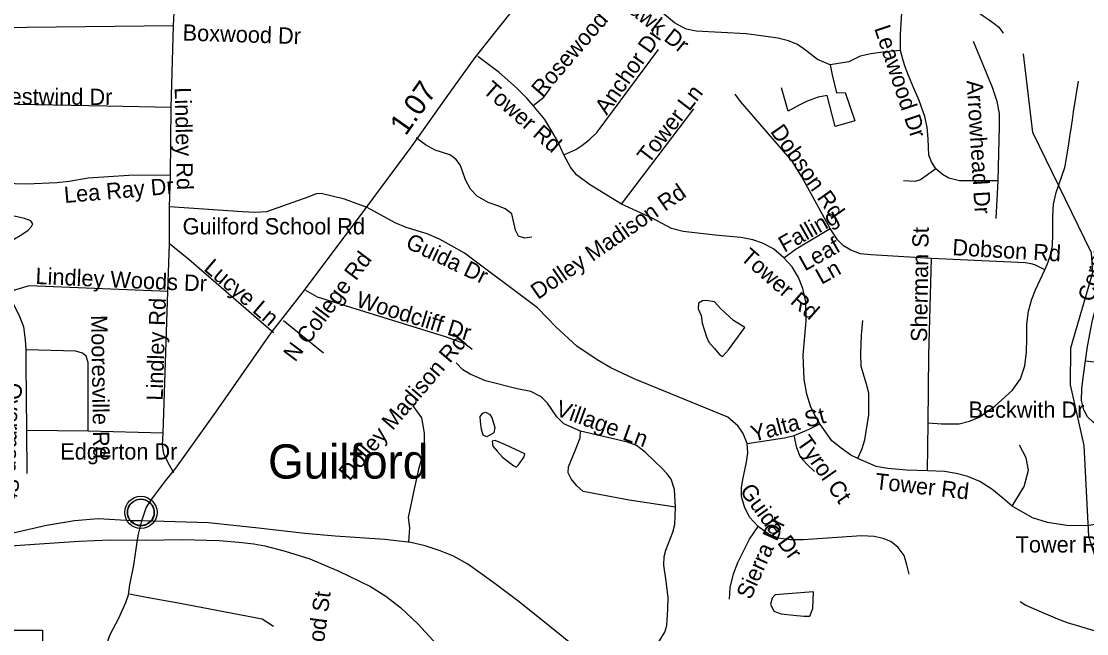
# Model space of a CAD drawing. Extents: x 1662474 to 1856135, y 779280 to 917889.
# Drawn here: x 1734047 to 1740276, y 847367 to 850945 of the extents above; entities that cross this region are included whole.
import ezdxf

# ---------------------------------------------------------------- set-up
doc = ezdxf.new("R2010")
doc.units = 0
for name, color, linetype in [('Exist Civil Demographics Community CELL', 7, 'Continuous'), ('Exist Civil Demographics Community Label', 7, 'Continuous'), ('Exist Hydrographic Misc Water Feature', 7, 'Continuous'), ('Exist Hydrographic Pond Under 1500 Sq Ft', 7, 'Continuous'), ('Exist Railroad Mainline', 7, 'Continuous'), ('Exist Road Non-System Type 51', 7, 'Continuous'), ('Exist Road Non-System Type 51 Label', 7, 'Continuous'), ('Exist Road Primary Interstate Structure Ovrhead Sign CELL', 7, 'Continuous'), ('Exist Road Secondary Type 51 Attributed', 7, 'Continuous'), ('Exist Road Secondary Type 51 Label', 7, 'Continuous'), ('Exist Road Secondary Type 51 Undivided 4 Lane Attributed', 7, 'Continuous'), ('Prop DGN Element Guardrail', 7, 'Continuous')]:
    doc.layers.add(name, color=color, linetype=linetype)

msp = doc.modelspace()

# ---------------------------------------------------------------- linework, layer by layer
at = {"layer": 'Exist Civil Demographics Community CELL'}
msp.add_lwpolyline([(1734668.8, 848087.9), (1734669.8, 848093.5), (1734671.6, 848100.1), (1734674.5, 848107.3), (1734677.4, 848113), (1734680.7, 848118.8), (1734684.5, 848123.9), (1734688.5, 848128.3), (1734693.1, 848132.8), (1734698.6, 848137.4), (1734704, 848141.1), (1734708.9, 848144), (1734713.9, 848146.4), (1734719.4, 848148.7), (1734725, 848150.5), (1734729.4, 848151.7), (1734734.2, 848152.4), (1734738.3, 848153.1), (1734744.7, 848153.4), (1734749.1, 848153.3), (1734754.8, 848153), (1734759.7, 848152.3), (1734764.6, 848151.3), (1734769.6, 848149.9), (1734774.8, 848148), (1734781.4, 848145.1), (1734787.7, 848141.6), (1734792.8, 848138), (1734797.9, 848134), (1734801.2, 848130.9), (1734805.4, 848126.5), (1734809.2, 848121.8), (1734812.3, 848117.2), (1734815.4, 848112.2), (1734817.9, 848107), (1734819.9, 848102), (1734821.5, 848097), (1734822.8, 848092.4), (1734823.9, 848086.4), (1734824.5, 848081.7), (1734824.8, 848075.7), (1734824.6, 848069.9), (1734824, 848064.2), (1734823.1, 848058.7), (1734821.4, 848052.5), (1734819.5, 848046.7), (1734817.2, 848041.6), (1734814.1, 848035.6), (1734810.8, 848030.3), (1734807.3, 848025.6), (1734803.1, 848020.9), (1734797.8, 848015.9), (1734792.8, 848011.8), (1734787.8, 848008.4), (1734783.5, 848005.8), (1734776.7, 848002.6), (1734769.5, 847999.9), (1734763.6, 847998.4), (1734757, 847997.1), (1734752.5, 847996.7), (1734748, 847996.4), (1734742.5, 847996.4), (1734738.2, 847996.8), (1734732.6, 847997.6), (1734726.6, 847998.9), (1734722, 848000.2), (1734716.9, 848002), (1734712.3, 848004), (1734708.4, 848006.3), (1734701.6, 848010.3), (1734696, 848014.6), (1734691.1, 848019.1), (1734686.6, 848024), (1734683.4, 848027.9), (1734680.5, 848032.1), (1734676.4, 848039.2), (1734674.6, 848042.7), (1734672.9, 848046.8), (1734670.3, 848054.9), (1734668.8, 848062), (1734668.1, 848067.2), (1734667.8, 848073.5), (1734667.7, 848078.2), (1734668.3, 848084.6)], close=True, dxfattribs=at)
for centre, radius in [((1734746.4, 848075.5), 94.3), ((1734746.1, 848075.8), 76.7)]:
    msp.add_circle(centre, radius, dxfattribs=at)
at = {"layer": 'Exist Hydrographic Misc Water Feature'}
for points in [[(1739387.7, 851429.5), (1739415.8, 851399.4), (1739487.2, 851314.2), (1739496.8, 851284.5), (1739506.4, 851244.1), (1739531.7, 851168.1), (1739549.3, 851127.5), (1739600.8, 851046.8), (1739618.2, 851025.1), (1739644, 850996.8), (1739670.1, 850976.5), (1739694.1, 850962.1), (1739719.7, 850944.3), (1739743.5, 850925.8), (1739761.5, 850911.4), (1739787, 850875.7)], [(1740613.5, 840838.5), (1740606.5, 840953.5), (1740565.5, 841036.3), (1740533.6, 841214.3), (1740565.5, 841896.4), (1740625.6, 842105.2), (1740828.6, 842409.6), (1740896.5, 842592.1), (1740938.5, 844327.6), (1741025.5, 844726.3), (1741004.6, 845127.1), (1740712.6, 845979.9), (1740680.6, 846171), (1740656.6, 846197.7), (1740483.5, 847323.9), (1740288.5, 847935.1), (1740260.6, 848467.4), (1740180.5, 848820.2), (1740182.5, 849036.9), (1740311.5, 849477.4), (1740304.5, 849592.3), (1739961.5, 850295.3), (1739907.5, 850755.9)], [(1739887.2, 847554.2), (1739920.4, 847533.9), (1739982.4, 847505.6), (1740106, 847453.8), (1740162, 847431.3), (1740325.6, 847383.7), (1740355.4, 847375.7), (1740399.2, 847372.3)]]:
    msp.add_lwpolyline(points, dxfattribs=at)
at = {"layer": 'Exist Hydrographic Pond Under 1500 Sq Ft'}
for points in [[(1733988.3, 849812.6), (1733899.7, 849837.7), (1733878.8, 849841), (1733867.9, 849838.5), (1733866.3, 849820.1), (1733878, 849760.8), (1733886.3, 849714.8), (1733888.8, 849671.4), (1733892.2, 849628.8), (1733894.7, 849617.9), (1733902.2, 849608.7), (1733922.3, 849615.4), (1733945.7, 849633.8), (1733997.5, 849668.9), (1734049.3, 849699), (1734064.4, 849709), (1734084.4, 849722.4), (1734107, 849746.6), (1734113.7, 849761.6), (1734102, 849780), (1734066, 849793.4), (1734005, 849806.8), (1733988.3, 849812.6)], [(1738182.5, 849024.6), (1738277, 849155.2), (1738210.9, 849197.7), (1738136.9, 849265.4), (1738099.1, 849306.3), (1738051.9, 849314.2), (1738029.8, 849312.6), (1738006.2, 849298.4), (1738004.6, 849265.4), (1738022, 849226), (1738028.3, 849182), (1738039.3, 849144.2), (1738053.4, 849101.7), (1738067.6, 849070.2), (1738097.5, 849035.6), (1738129, 848997.8), (1738146.3, 848986.8), (1738182.5, 849024.6)], [(1736810.2, 848541.2), (1736768.2, 848516.3), (1736747.9, 848527.2), (1736738.6, 848559.9), (1736732.4, 848606.5), (1736730.8, 848636.1), (1736746.4, 848656.3), (1736760.4, 848661), (1736783.7, 848650.1), (1736797.7, 848629.9), (1736808.6, 848597.2), (1736814.8, 848570.8), (1736810.2, 848541.2)], [(1736954.9, 848353), (1736987.6, 848399.7), (1736990.7, 848416.8), (1736878.6, 848471.2), (1736818, 848496.1), (1736800.8, 848491.5), (1736804, 848463.5), (1736828.8, 848432.4), (1736860, 848398.1), (1736903.5, 848365.5), (1736926.9, 848346.8), (1736940.9, 848340.6), (1736954.9, 848353)], [(1738674.9, 847514.2), (1738678, 847611.6), (1738528.6, 847599.5), (1738455.5, 847593.4), (1738437.2, 847575.1), (1738428.1, 847538.5), (1738446.4, 847498.9), (1738489, 847483.7), (1738562.2, 847474.6), (1738623.1, 847468.5), (1738656.7, 847468.5), (1738674.9, 847514.2)]]:
    msp.add_lwpolyline(points, dxfattribs=at)
at = {"layer": 'Exist Railroad Mainline'}
msp.add_lwpolyline([(1733784.6, 847867), (1734123.4, 847889), (1734386.2, 847906.5), (1734569.6, 847914.4), (1734773.7, 847914.2), (1734989.8, 847917.8), (1735204, 847911.4), (1735319.9, 847902.1), (1735407.1, 847891.9), (1735471.9, 847880.6), (1735589.7, 847849.4), (1735733.3, 847803.8), (1735902.7, 847731.9), (1736088, 847641.9), (1736178.9, 847586.8), (1736264.8, 847520.1), (1736367.8, 847422.9), (1736516.2, 847261.2)], dxfattribs=at)
at = {"layer": 'Exist Road Non-System Type 51'}
for p, q in [((1734936.9, 850919.4), (1734940, 850998.4)), ((1734936.9, 850919.4), (1733698, 850905.5)), ((1734924.2, 850442.2), (1734936.9, 850919.4)), ((1734919.8, 850046.2), (1734924.2, 850442.2)), ((1737555.4, 849877.2), (1737979.9, 850434.2)), ((1734914, 849861.2), (1734919.8, 850046.2)), ((1739746.4, 849792.9), (1739758.8, 850012.9)), ((1737736.5, 849794.8), (1737555.4, 849877.2)), ((1734914, 849644.7), (1734914, 849861.2)), ((1734903, 849366.2), (1734914, 849644.7)), ((1734877, 848538.4), (1734903, 849366.2)), ((1735814.2, 849005.4), (1735580.4, 849194.5)), ((1739345.1, 848318.7), (1739349.1, 848598.2)), ((1734081.5, 848303.5), (1734080.4, 848554.2)), ((1734438.1, 848549.4), (1734080.4, 848554.2)), ((1734877, 848538.4), (1734438.1, 848549.4))]:
    msp.add_line(p, q, dxfattribs=at)
for points in [[(1738284.5, 850871.4), (1737993.8, 850888.2), (1737936.5, 850899.8), (1737900.9, 850916.4), (1737866.4, 850936.2), (1737773.8, 851013.2), (1737245.8, 851430.2)], [(1739187.4, 850775.6), (1739186.9, 850795.9), (1739186.9, 850868.2), (1739194.5, 850995.9), (1739194.8, 851020.5), (1739191.6, 851086.1), (1739180.1, 851133.4), (1739166.4, 851183.5), (1739141.5, 851222.9), (1739108.4, 851263), (1739063.2, 851302.9), (1739017.6, 851328.6), (1738963.8, 851345.7), (1738906.1, 851355.9), (1738370.6, 851412.4)], [(1738775.9, 850691.6), (1738702.1, 850722.9), (1738631.2, 850776.7), (1738584.5, 850808.9), (1738531.8, 850831.2), (1738469.6, 850847.2), (1738372.5, 850860.2), (1738284.5, 850871.4)], [(1739758.8, 850012.9), (1739766.9, 850331.8), (1739765.6, 850406.1), (1739752, 850476.4), (1739724.9, 850558.4), (1739614.9, 850827.9)], [(1737218.9, 850164.6), (1737289, 850196.4), (1737324.4, 850218.9), (1737367.5, 850253.1), (1737414.5, 850296.6), (1737689.2, 850668.5), (1737771.9, 850779.9)], [(1739187.4, 850775.6), (1739098.9, 850766.2), (1739013.4, 850756.2), (1738951.4, 850740.7), (1738885.4, 850708.4), (1738775.9, 850691.6)], [(1739395, 850084.2), (1739368.8, 850125), (1739354.1, 850163.6), (1739349.9, 850258.4), (1739343.6, 850327.4), (1739330.1, 850388.5), (1739295.9, 850483.2), (1739263.5, 850558.4), (1739234.4, 850629.2), (1739214.4, 850679), (1739203.1, 850716.6), (1739187.4, 850775.6)], [(1737039.4, 850454.1), (1737004, 850493.8), (1736941.5, 850556.2), (1736840.5, 850645.4), (1736716.9, 850738.9)], [(1738775.9, 850691.6), (1738787.4, 850633.4), (1738812.6, 850528.1), (1738864.6, 850530.2), (1738919.6, 850362.8), (1738805, 850330.2), (1738758.2, 850512.4), (1738707.1, 850501.1), (1738641.5, 850478), (1738590.6, 850452.5), (1738530.5, 850420.5), (1738490.9, 850557.5)], [(1740031.2, 849492.4), (1740045.4, 849524.2), (1740063.5, 849572.8), (1740075.6, 849633.1), (1740078.5, 849704.2), (1740078.8, 849808.4), (1740082.4, 849877.2), (1740096.9, 849944.2), (1740148.9, 850091.9), (1740153.8, 850122.6), (1740171.9, 850230.2), (1740175.4, 850253.9), (1740178.5, 850273.2), (1740179.8, 850281.7), (1740186.6, 850331.5), (1740192.4, 850369.9), (1740199.1, 850415.8), (1740227.5, 850595.4)], [(1737039.4, 850454.1), (1737102.9, 850501.4), (1737139.6, 850553.1)], [(1738775.9, 849735.5), (1738610, 850037.1), (1738553.9, 850127.1), (1738252, 850477.2), (1738220, 850518.9)], [(1734924.2, 850442.2), (1734546.9, 850448.9), (1733917.6, 850460.4)], [(1737218.9, 850164.6), (1737183.2, 850242.2), (1737143.6, 850312.4), (1737108.1, 850370.9), (1737039.4, 850454.1)], [(1737032.6, 849684.9), (1736990.9, 849677.8), (1736953.9, 849690.6), (1736936.8, 849724.8), (1736914.5, 849820.8), (1736876.6, 849848.6), (1736833.4, 849866.4), (1736776.6, 849886.7), (1736713.1, 849922.9), (1736674.1, 849963.9), (1736644.9, 850018.7), (1736626, 850069.9), (1736612.9, 850106.4), (1736586.9, 850140.4), (1736553.4, 850165.7), (1736467.8, 850192.7), (1736410.6, 850222.9), (1736356.2, 850264.1)], [(1734919.8, 850046.2), (1734675.9, 850044.7), (1734437.6, 850028.9), (1734326.1, 850010.2), (1734255.2, 850001.1), (1734078.1, 849993.8), (1733680.1, 850005), (1733553.1, 850005), (1733493.9, 850019.8), (1733432.4, 850048.1), (1733385.4, 850085.1), (1733340.2, 850145.7)], [(1737555.4, 849877.2), (1737370.1, 849992.2), (1737293.8, 850047.9), (1737257.2, 850093.5), (1737218.9, 850164.6)], [(1739395, 850084.2), (1739305.2, 850019.5), (1739271.9, 850009.2), (1739204.1, 850013.7)], [(1739758.8, 850012.9), (1739532, 850012.9), (1739469.9, 850029.2), (1739432.2, 850049.7), (1739395, 850084.2)], [(1736068.4, 849858.1), (1735937.4, 849905.6), (1735800.6, 849939.7), (1735770.9, 849936.8), (1735727.9, 849919.2), (1735480.4, 849831.2), (1735414.2, 849828.7), (1735339.6, 849831.2), (1734914, 849861.2)], [(1737064.6, 849270.4), (1736638.9, 849589.6), (1736563.1, 849633.9), (1736491.4, 849671.7), (1736420, 849702.7), (1736298.2, 849740.8), (1736233.4, 849767.8), (1736068.4, 849858.1)], [(1738505.5, 849562.2), (1738444.9, 849616.4), (1738381.4, 849648.9), (1738324.4, 849669.1), (1738254.1, 849681.4), (1738104.2, 849696.1), (1737916.4, 849717.9), (1737848.6, 849735.5), (1737736.5, 849794.8)], [(1738505.5, 849562.2), (1738577.1, 849615), (1738699, 849688), (1738775.9, 849735.5)], [(1739369.2, 849559.7), (1739013.9, 849579.9), (1738953, 849586.7), (1738897.6, 849608.2), (1738854.4, 849634.2), (1738819.4, 849669.1), (1738775.9, 849735.5)], [(1735521.1, 849124.5), (1735027.6, 849554.1), (1734914, 849644.7)], [(1738716.6, 848593.5), (1738690.9, 848638.1), (1738662.5, 848690.4), (1738639.4, 848766.2), (1738624.6, 848852.6), (1738619.1, 848994), (1738635.4, 849194.5), (1738634.1, 849305.6), (1738616.2, 849383.8), (1738591.1, 849447.6), (1738554.4, 849511.1), (1738505.5, 849562.2)], [(1739349.1, 848598.2), (1739353.6, 848994), (1739369.2, 849559.7)], [(1740031.2, 849492.4), (1739972.4, 849523.2), (1739950.6, 849528.9), (1739916.8, 849533.9), (1739369.2, 849559.7)], [(1739349.1, 848598.2), (1739427.6, 848593.2), (1739530.1, 848593), (1739590.9, 848607.9), (1739647.8, 848632.4), (1739738.4, 848697.2), (1739842.5, 848790.1), (1739888.4, 848855.2), (1739914.9, 848931.6), (1739924.1, 849012.7), (1739925.4, 849093.8), (1739927, 849174.9), (1739936.1, 849252), (1739954.6, 849320.8), (1739977.1, 849376.9), (1740031.2, 849492.4)], [(1734903, 849366.2), (1734093, 849398.8), (1734008, 849374.6), (1733969.1, 849349.9)], [(1734075.6, 849026), (1734072, 849083.5), (1734061.8, 849159.9), (1734034.2, 849228.4), (1733999.1, 849297.2), (1733969.1, 849349.9)], [(1736683.5, 849028.4), (1736640.5, 849060.9), (1736528.1, 849101.7), (1735779.1, 849333.9), (1735711.6, 849371.7)], [(1738290.6, 848478), (1738267.8, 848536.2), (1738239.1, 848579.4), (1738177.1, 848632.4), (1737629.6, 848855.4), (1737494.5, 848920.2), (1737414.8, 848966.2), (1737295.6, 849047.4), (1737171.4, 849160.9), (1737122.9, 849210.9), (1737064.6, 849270.4)], [(1740269, 848961.2), (1740280.4, 849045.2), (1740310.8, 849198.5), (1740339.4, 849306.6)], [(1738938.1, 848390.4), (1738963.8, 848449.9), (1738979.9, 848499.5), (1739003.1, 848645.8), (1739003.1, 848772.8), (1738989.5, 848825.5), (1738958.5, 848928.4), (1738955.6, 849005.4), (1738959.9, 849112.2), (1738966.6, 849197.2)], [(1734080.4, 848554.2), (1734075.4, 848946), (1734075.6, 849026)], [(1734438.1, 848549.4), (1734438.6, 848951.5), (1734426.4, 848988.8), (1734405.4, 849006.6), (1734365.4, 849017.4), (1734075.6, 849026)], [(1737317.4, 848551.2), (1737218.6, 848593.2), (1737178.2, 848634.8), (1737122.9, 848714.8), (1737086.4, 848751.5), (1737025.5, 848782.5), (1736945.8, 848797.2), (1736762, 848844.7), (1736671.1, 848882.5), (1736628.1, 848909.5), (1736588.8, 848948.9)], [(1741186.4, 848504.2), (1740739.9, 848554.4), (1740660.4, 848559.1), (1740583.1, 848555.4), (1740444.4, 848553.4), (1740399.4, 848556.5), (1740352.5, 848572.2), (1740311.8, 848604), (1740281.6, 848633.7), (1740259.9, 848674.6), (1740245.1, 848729.8), (1740248.2, 848797.4), (1740256.6, 848877.8), (1740269, 848961.2)], [(1740269, 848961.2), (1740762.6, 848904), (1740822, 848898.8), (1740876.9, 848899.2), (1740938, 848914.5), (1740993.1, 848939.4), (1741029.6, 848959.1)], [(1736313.1, 847904), (1736318.4, 847985.1), (1736310.4, 848046), (1736348.4, 848221.4), (1736372.5, 848336.2), (1736404.8, 848444.4), (1736403.8, 848537.6), (1736388.8, 848628.2), (1736337.4, 848697.4)], [(1738565.1, 848525.5), (1738654.4, 848562), (1738716.6, 848593.5)], [(1738938.1, 848390.4), (1738897.6, 848409.2), (1738840.9, 848451.5), (1738785.4, 848494.6), (1738716.6, 848593.5)], [(1734939.1, 848306.7), (1734904.9, 848365.9), (1734880.9, 848417.2), (1734873.4, 848469.6), (1734877, 848538.4)], [(1737871.9, 848106.7), (1737601.6, 848147.1), (1737332.4, 848197.2), (1737295.9, 848229.8), (1737262, 848271.5), (1737244.4, 848306.7), (1737247, 848341.9), (1737287.6, 848440.5), (1737314.8, 848510.6), (1737317.4, 848551.2)], [(1737871.9, 848106.7), (1737866.1, 848209.2), (1737847.2, 848268.9), (1737821.6, 848303.5), (1737789.2, 848336.2), (1737752.8, 848370.2), (1737694.5, 848426.6), (1737643.1, 848466.2), (1737591.9, 848486.7), (1737317.4, 848551.2)], [(1738290.6, 848478), (1738509.8, 848512.2), (1738565.1, 848525.5)], [(1738684, 848314.8), (1738640.6, 848357.9), (1738602.9, 848398.5), (1738581.1, 848453.6), (1738565.1, 848525.5)], [(1738355.6, 847993), (1738305.5, 848048.4), (1738275.9, 848109), (1738258.2, 848168.6), (1738257, 848219), (1738265.1, 848267.2), (1738287.9, 848368.9), (1738294.8, 848424.2), (1738290.6, 848478)], [(1739839.9, 848112.9), (1739911.5, 848226.9), (1739935.6, 848322.9), (1739922.4, 848394.6), (1739884, 848467.5)], [(1739345.1, 848318.7), (1739222.1, 848322.7), (1739112.6, 848332.4), (1739044.9, 848344.4), (1738938.1, 848390.4)], [(1739839.9, 848112.9), (1739785.9, 848157.9), (1739720.8, 848212.2), (1739650.6, 848256.2), (1739581.6, 848285.1), (1739513.6, 848303.8), (1739444.9, 848314.5), (1739345.1, 848318.7)], [(1741880.8, 848241.2), (1741702.4, 848046), (1741576.1, 847951), (1741464.8, 847907.4), (1741372.4, 847887.2), (1741276.9, 847881.4), (1741197.6, 847892.2), (1741123.6, 847907.7), (1741057.8, 847935.8), (1740879.2, 848012.4), (1740733.4, 848039.7), (1740600, 848048.1), (1740524.4, 848042.9), (1740455.4, 848030.8), (1740289.8, 847998.5), (1740171.6, 847996.2), (1740046.6, 848015.9), (1739958.8, 848042.9), (1739839.9, 848112.9)], [(1737575.6, 847064.4), (1737766.1, 847306.2), (1737790.6, 847344.2), (1737809.5, 847374.9), (1737820.5, 847415.4), (1737828.1, 847508.8), (1737829.1, 847579.4), (1737816.4, 847687.8), (1737804, 847767), (1737805.2, 847816.9), (1737816.4, 847855.2), (1737856.8, 847959.2), (1737867.5, 848005.1), (1737871.9, 848106.7)], [(1738187.1, 847568.6), (1738191.9, 847636.4), (1738211.6, 847716.1), (1738236.5, 847783), (1738270.9, 847853.4), (1738305.5, 847918.8), (1738355.6, 847993)], [(1739238.4, 847714.8), (1739224.6, 847768.4), (1739209.8, 847824.2), (1739173.5, 847870.9), (1739131.8, 847904.9), (1739085.6, 847922.9), (1739034.1, 847935), (1738959.9, 847938.9), (1738619.1, 847915.6), (1738543.6, 847914.5), (1738473.5, 847925.2), (1738416.2, 847948.4), (1738355.6, 847993)], [(1735521.1, 847409), (1735456, 847452.4), (1734976.5, 847543.9), (1734780.1, 847579.1), (1734680.1, 847598)]]:
    msp.add_lwpolyline(points, dxfattribs=at)
at = {"layer": 'Exist Road Primary Interstate Structure Ovrhead Sign CELL'}
msp.add_lwpolyline([(1732274.5, 847386.8), (1734170.5, 847386.8), (1734170.5, 846937.8), (1732274.5, 846937.8)], close=True, dxfattribs=at)
at = {"layer": 'Exist Road Secondary Type 51 Attributed'}
for points in [[(1734752.8, 848025.3), (1734777.4, 848101.5), (1734809.3, 848151.7), (1734891.5, 848261.2), (1734950.8, 848334.2), (1735184.7, 848661.5), (1735508.3, 849125), (1735696.7, 849366.9), (1736057.7, 849848.4), (1736332.7, 850217.6), (1736531.3, 850499), (1736700.9, 850734.2), (1736989.9, 851097.6)], [(1734727.1, 847914.4), (1734732.3, 847949.1), (1734752.8, 848025.3)], [(1734024.7, 845999.4), (1734123.3, 846170), (1734162.2, 846273.7), (1734399.8, 846897.3), (1734566.4, 847361.2), (1734616.8, 847457), (1734657.7, 847549.4), (1734673.3, 847594), (1734682.4, 847652.5), (1734704.9, 847766.6), (1734727.1, 847914.4)]]:
    msp.add_lwpolyline(points, dxfattribs=at)
at = {"layer": 'Exist Road Secondary Type 51 Undivided 4 Lane Attributed'}
for points in [[(1734752.8, 848025.3), (1734693.6, 848027), (1734496.4, 848038.6), (1734359.1, 848026.1), (1734193.6, 847999.8), (1733973.7, 847949.1), (1733779.6, 847927.8), (1733499.9, 847907.1), (1733257.3, 847889), (1732872.7, 847855.8), (1732543.5, 847831.4), (1732339, 847815.7), (1732000.5, 847793.2), (1731605.3, 847764.4), (1731320, 847743.7), (1731094.5, 847724.9), (1730807.3, 847709.2), (1730519.2, 847689.2), (1730252.4, 847668.5), (1729715.2, 847642.8), (1729496, 847647.3), (1729421, 847656.6)], [(1737307.5, 847271.9), (1736957.7, 847552.1), (1736809.6, 847663.3), (1736658.3, 847772.6), (1736574.2, 847819.7), (1736495.2, 847851.7), (1736407.7, 847880.2), (1736323.7, 847898.7), (1736172.3, 847917.2), (1735881.4, 847935.7), (1735704.9, 847952.5), (1735433.4, 847983.7), (1735140.8, 848013.7), (1734752.8, 848025.3)]]:
    msp.add_lwpolyline(points, dxfattribs=at)

# ---------------------------------------------------------------- texts
at = {"layer": 'Exist Civil Demographics Community Label'}
msp.add_text('Guilford', height=200, dxfattribs=at).set_placement((1735490, 848273.2))
at = {"layer": 'Exist Road Non-System Type 51 Label'}
for s, rotation, p in [('Tomahawk Dr', 321.69418, (1737282.8, 851244.6)), ('Rosewood Cir', 49.26975, (1737092.3, 850496.7)), ('Boxwood Dr', 358.25177, (1734989.2, 850833)), ('Anchor Dr', 54.81333, (1737470.3, 850392.4)), ('Leawood Dr', 288.55379, (1739032.5, 850904.5)), ('Tower Rd', 318.74162, (1736739.6, 850533.6)), ('Tower Ln', 52.38544, (1737714.7, 850107.5)), ('Arrowhead Dr', 273.56137, (1739573.5, 850598.7)), ('Westwind Dr', 359.63754, (1733859.3, 850460.4)), ('Lindley Rd', 271.24466, (1734944, 850558.7)), ('Dobson Rd', 305.20362, (1738422.7, 850301)), ('Lea Ray Dr', 4.89931, (1734300.9, 849883.2)), ('Dolley Madison Rd', 34.79481, (1737067.7, 849316.2)), ('Coronado Dr', 75.69746, (1740315.9, 849301.8)), ('Falling', 29.32375, (1738508.2, 849591.7)), ('Falling', 29.32375, (1738508.2, 849591.7)), ('Guida Dr', 334.54682, (1736287.6, 849625)), ('Leaf', 29.32375, (1738628.7, 849483.2)), ('Sherman St', 89.12331, (1739342.6, 849070.9)), ('Tower Rd', 318.74162, (1738245.9, 849557)), ('Dobson Rd', 356.61531, (1739488.7, 849579)), ('Lindley Woods Dr', 357.43713, (1734128.8, 849410.6)), ('Lucye Ln', 319.43014, (1735108.5, 849493.8)), ('Ln', 29.32375, (1738725.1, 849404.8)), ('Lindley Rd', 88.1877, (1734873.7, 848727.5)), ('Woodcliff Dr', 342.95667, (1735998.1, 849279.2)), ('Mooresville Rd', 270.88545, (1734455.3, 849227.9)), ('Dolley Madison Rd', 49.5265, (1735965.9, 848255.1)), ('Overman St', 268.19049, (1733956.2, 848833.9)), ('Village Ln', 340.15209, (1737164.5, 848644.4)), ('Yalta St', 14.83444, (1738326.6, 848487)), ('Tyrol Ct', 304.88739, (1738575.8, 848483.7)), ('Tower Rd', 353.5812, (1739035.4, 848212)), ('Guida Dr', 305.91144, (1738244.3, 848201)), ('Sierra Dr', 65.83231, (1738310.7, 847560.1)), ('Meadowood St', 82.5708, (1735746.1, 846767.5))]:
    msp.add_text(s, height=95, rotation=rotation, dxfattribs=at).set_placement(p)
for s, p in [('Guilford School Rd', (1734990.3, 849700.2)), ('Beckwith Dr', (1739585.2, 848628.6)), ('Edgerton Dr', (1734275.1, 848384.5)), ('Tower Rd', (1739860.6, 847841.1))]:
    msp.add_text(s, height=95, dxfattribs=at).set_placement(p)
at = {"layer": 'Exist Road Secondary Type 51 Label'}
msp.add_text('N College Rd', height=95, rotation=53.14182, dxfattribs=at).set_placement((1735648, 848950))
at = {"layer": 'Prop DGN Element Guardrail'}
msp.add_text('1.07', height=125, rotation=54.79432, dxfattribs=at).set_placement((1736294.4, 850271.6))

doc.saveas('drawing.dxf')
